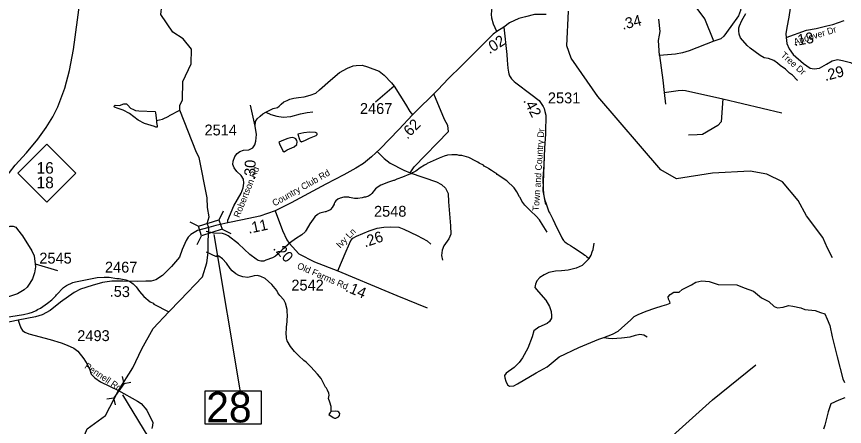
# Model space of a CAD drawing. Extents: x 1248224 to 1454986, y 825081 to 985870.
# Drawn here: x 1357997 to 1367503, y 860434 to 865144 of the extents above; entities that cross this region are included whole.
import ezdxf

# ---------------------------------------------------------------- set-up
doc = ezdxf.new("R2010")
doc.units = 0
for name, color, linetype in [('Exist Hydrographic Creek Single Shore', 7, 'Continuous'), ('Exist Hydrographic Misc Water Feature', 7, 'Continuous'), ('Exist Road Non-System Type 51', 7, 'Continuous'), ('Exist Road Primary NC Attributed', 7, 'Continuous'), ('Exist Road Primary NC Shield CELL', 7, 'Continuous'), ('Exist Road Primary NC Shield Number Label', 7, 'Continuous'), ('Exist Road Secondary Mileage Hundredths English Label', 7, 'Continuous'), ('Exist Road Secondary Structure Pipe CELL', 7, 'Continuous'), ('Exist Road Secondary Structure Pipe Number Label', 7, 'Continuous'), ('Exist Road Secondary Structure Standard Bridge CELL', 7, 'Continuous'), ('Exist Road Secondary Structure Standard Bridge Number Label', 7, 'Continuous'), ('Exist Road Secondary Type 51 Attributed', 7, 'Continuous'), ('Exist Road Secondary Type 51 Label', 7, 'Continuous'), ('Exist Road Secondary Type 51 Number Label', 7, 'Continuous')]:
    doc.layers.add(name, color=color, linetype=linetype)

msp = doc.modelspace()

# ---------------------------------------------------------------- linework, layer by layer
at = {"layer": 'Exist Hydrographic Creek Single Shore'}
for points in [[(1360062.5, 863582.2), (1359873.6, 864068.9), (1359870.8, 864123.7), (1359901.4, 864186.5), (1359905.4, 864396.4), (1360001.4, 864601.4), (1360005.4, 864768.7), (1359908.4, 864888.8), (1359793.4, 864966.6), (1359655.4, 865169.7), (1359666.4, 865267.9), (1359795.4, 865449.2), (1360076.4, 865719.2), (1360840.4, 866327.6), (1360850.4, 866386.6)], [(1359168.9, 860847.7), (1359331.4, 861109), (1359435.6, 861325.4), (1359567.4, 861560.4), (1359745.5, 861750.6), (1359875.5, 861885.7), (1360132.6, 862152.6), (1360183.6, 862314.9), (1360195.9, 862432.5), (1360195.9, 862560.9), (1360203.7, 862722.4), (1360187.4, 862765.9), (1360207.1, 862843.4)], [(1358059.4, 859726), (1358270.4, 859836.6), (1358717.4, 860185.4), (1358806.2, 860405.7), (1359018.6, 860560.2), (1359168.9, 860847.7)]]:
    msp.add_lwpolyline(points, dxfattribs=at)
at = {"layer": 'Exist Hydrographic Misc Water Feature'}
for points in [[(1367365.5, 862372), (1367309.5, 862481.5), (1367254.6, 862607.3), (1367067.6, 862853.9), (1366971.5, 863029.9), (1366792.5, 863243.5), (1366611.5, 863332.6), (1366420.5, 863369.2), (1365986.5, 863345.1), (1365576.5, 863277.9), (1365395.5, 863383.3), (1364671.4, 864225.1), (1364364.5, 864664.7), (1364317.5, 864806.8), (1364334.4, 865206.9)], [(1366968.4, 864410.9), (1366960.4, 864415.1), (1366905.7, 864470.4), (1366874.3, 864495.2), (1366827.3, 864540.3), (1366764.2, 864581.8), (1366732.8, 864610.5), (1366693.5, 864639.4), (1366630, 864661), (1366582.1, 864670.1), (1366534.8, 864695.2), (1366420.6, 864779.9), (1366387.3, 864810.7), (1366311.3, 864900.6), (1366296.3, 864940.9), (1366289.1, 864981), (1366291.9, 865012.9), (1366298.4, 865036.8), (1366323.9, 865100.2), (1366369.7, 865179.1)], [(1359602.6, 863950.7), (1359605.5, 863928.4), (1359610.7, 863888.2), (1359610.8, 863874.8), (1359596.8, 863875.1), (1359582.5, 863880.9), (1359465.2, 863915.7), (1359392.1, 863953.4), (1359293.7, 864031.8), (1359222.6, 864069.5), (1359163, 864086.9), (1359121.4, 864103.8), (1359115.6, 864110), (1359127.9, 864125.8), (1359179.8, 864122.5), (1359228.2, 864141.4), (1359252.3, 864142.8), (1359260.2, 864140.5), (1359275.9, 864126.2), (1359307.2, 864091.4), (1359338.8, 864074.7), (1359362.5, 864066.1), (1359402.5, 864061.2), (1359588.2, 864052.6), (1359592, 864036.7), (1359602.6, 863950.7)], [(1359602.6, 863950.7), (1359672.4, 863966.8), (1359745.2, 864001), (1359753.4, 864008.8), (1359873.6, 864068.9)], [(1361069.4, 863591.6), (1361104.8, 863612.7), (1361185.6, 863646.8), (1361214.2, 863674), (1361218.9, 863705.9), (1361215.3, 863722), (1361203.6, 863738.3), (1361187.9, 863748.7), (1361167.9, 863753.2), (1361143.8, 863749.7), (1361111.7, 863742.5), (1361063.3, 863725.7), (1361009.9, 863700.6), (1361018.3, 863682.8), (1361056.5, 863601.9), (1361069.4, 863591.6)], [(1361268.7, 863706.3), (1361315.4, 863725.7), (1361360, 863748.6), (1361436.5, 863776.8), (1361450.8, 863788.5), (1361449, 863798.5), (1361443.2, 863804.7), (1361429.4, 863810.9), (1361361.4, 863814.6), (1361297.2, 863808), (1361227.2, 863792.4), (1361247.5, 863733.3), (1361255.2, 863717.1), (1361268.7, 863706.3)], [(1360207.1, 862843.4), (1360189.7, 862951.4), (1360185.2, 863062.1), (1360094.4, 863526), (1360062.5, 863582.2)], [(1364090, 862665.7), (1364014.6, 862789.2), (1364003.3, 862809.7), (1363964.2, 862850.7), (1363897.6, 862910.2), (1363835, 862975.7), (1363800.1, 863024.5), (1363781, 863065), (1363773.2, 863073.2), (1363742.5, 863129.9), (1363711.5, 863174.6), (1363625.4, 863256.7), (1363515.1, 863331.3), (1363507.2, 863339.5), (1363483.5, 863352.1), (1363452, 863376.8), (1363420.4, 863393.5), (1363412.6, 863401.7), (1363365.2, 863426.9), (1363357.4, 863435.1), (1363309.9, 863460.2), (1363294.1, 863472.6), (1363270.3, 863481.1), (1363191.3, 863523), (1363111.8, 863548.9), (1363079.8, 863549.7), (1363055.9, 863554.2), (1362993.9, 863555.7), (1362945.9, 863552.9), (1362907.6, 863541.8), (1362851.1, 863519.1), (1362713.6, 863454.4), (1362705.4, 863446.6), (1362681.1, 863435.2), (1362632.4, 863404.3), (1362583.6, 863369.5), (1362543.2, 863350.5), (1362526.9, 863338.9), (1362502.7, 863331.4), (1362429.9, 863297.2), (1362365.4, 863274.7), (1362333, 863259.5), (1362325, 863259.6), (1362268.6, 863241.1), (1362181.8, 863205.1), (1362149.4, 863187.9), (1362118.9, 863164.6), (1362075.6, 863109.6), (1362061.3, 863096), (1362036.9, 863080.5), (1362004.6, 863067.3), (1361988.6, 863067.7), (1361964.4, 863060.3), (1361916.3, 863053.5), (1361876.3, 863054.4), (1361820.5, 863063.7), (1361812.6, 863067.9), (1361756.6, 863069.2), (1361712.3, 863056.3), (1361688, 863044.8), (1361663.6, 863027.5), (1361651.2, 863011.7), (1361642.9, 862995.9), (1361642.7, 862987.9), (1361621.8, 862948.5), (1361601.4, 862929), (1361597.2, 862921.1), (1361589.2, 862921.3), (1361548.8, 862902.2), (1361540.8, 862902.4), (1361478.4, 862883.9), (1361454, 862868.5), (1361423.3, 862841.2), (1361365.6, 862762.6), (1361324, 862691.6), (1361313.7, 862679.8), (1361311.5, 862671.9), (1361274.7, 862634.7), (1361199.6, 862590.5), (1361142.6, 862547.9), (1361046.6, 862462.2), (1361001.6, 862417.3), (1360969, 862392.1), (1360936.6, 862372.9), (1360860, 862346.7), (1360835.7, 862335.3), (1360803.6, 862332.1), (1360771.9, 862340.8), (1360748.2, 862355.4), (1360677.4, 862411), (1360544.2, 862532.2), (1360426.1, 862625), (1360394.6, 862641.7), (1360362.8, 862650.5), (1360258.8, 862654.9), (1360226.9, 862661.7), (1360174.7, 862672.7)], [(1361611.2, 860604.7), (1361610, 860665), (1361595.1, 860713.4), (1361578, 860753.8), (1361585, 860793.6), (1361581.5, 860817.7), (1361568.3, 860850), (1361554.8, 860874.4), (1361543.1, 860886.6), (1361493.2, 860983.8), (1361452.4, 861036.8), (1361376.3, 861118.6), (1361321.5, 861171.9), (1361295.9, 861190.5), (1361237.1, 861245.8), (1361190.3, 861294.9), (1361141.5, 861352.1), (1361105, 861416.9), (1361097.7, 861449.1), (1361098.2, 861473.1), (1361094.6, 861489.2), (1361096.6, 861577.2), (1361106.1, 861641), (1361107.8, 861720.8), (1361104.5, 861744.9), (1361105.2, 861776.9), (1361086.8, 861849.4), (1361065.7, 861889.9), (1361018.7, 861939), (1360995.5, 861971.5), (1360984.1, 861995.8), (1360929.7, 862065.1), (1360851.2, 862134.9), (1360803.7, 862158.1), (1360764, 862169), (1360723.9, 862166), (1360699.7, 862156.6), (1360651.4, 862147.6), (1360595.5, 862153), (1360547.9, 862170.2), (1360516.3, 862186.9), (1360473.1, 862223.9), (1360449.6, 862248.5), (1360407.1, 862309.5), (1360360.1, 862358.6), (1360320.9, 862391.5), (1360297.2, 862404.1), (1360292, 862384.7), (1360180, 862438)], [(1357860.3, 861688.2), (1358077.1, 861721), (1358141.5, 861735.5), (1358181.7, 861746.6), (1358222.1, 861765.6), (1358238.4, 861777.2), (1358270.7, 861792.4), (1358352.1, 861850.5), (1358401.1, 861891.3), (1358448.1, 861936.2), (1358454.3, 861946.1), (1358536.2, 862030), (1358568.8, 862053.3), (1358641.6, 862087.6), (1358673.8, 862096.8), (1358923, 862146.8), (1359003.1, 862150.9), (1359059.1, 862149.6), (1359146.7, 862135.5), (1359176.8, 862134.8), (1359250.4, 862119), (1359294.1, 862104.1), (1359335.5, 862075), (1359370.6, 862038.2), (1359407.3, 861983.3), (1359458.1, 861928.1), (1359532.7, 861866.4), (1359564.4, 861849.6), (1359572.2, 861841.4), (1359745.5, 861750.6)], [(1365527.5, 860327.6), (1365987.6, 860741.8), (1366487.6, 861142.2)], [(1361611.2, 860604.7), (1361596.5, 860595.4), (1361583.9, 860573.1), (1361631.1, 860536.5), (1361646.9, 860528.1), (1361662.9, 860527.8), (1361695.3, 860545.1), (1361703.6, 860558.8), (1361708.2, 860582.7), (1361696.5, 860597), (1361684.8, 860605.2), (1361656.8, 860610), (1361611.2, 860604.7)]]:
    msp.add_lwpolyline(points, dxfattribs=at)
at = {"layer": 'Exist Road Non-System Type 51'}
for p, q in [((1365432, 864273.6), (1365449.6, 864136.7)), ((1366108.3, 864199.3), (1366783.8, 864038.9)), ((1358212.4, 862303.1), (1358468.5, 862224.9))]:
    msp.add_line(p, q, dxfattribs=at)
for points in [[(1366203.7, 865635.3), (1366309.2, 865369.3), (1366321, 865293), (1366309.2, 865212.8), (1366287.7, 865152.1), (1366199.8, 865028.9), (1366117.7, 864917.4), (1366082.5, 864890), (1366002.4, 864860.7)], [(1366002.4, 864860.7), (1365900.7, 865116.9), (1365789.3, 865267.6)], [(1365381.2, 864695), (1365367.5, 864871.1), (1365381.2, 864931.7), (1365389, 864972.8), (1365371.4, 865113.6)], [(1366002.4, 864860.7), (1365721.3, 864751.7), (1365645, 864726.3), (1365563, 864712.6), (1365381.2, 864695)], [(1365381.2, 864695), (1365418.3, 864415.3), (1365432, 864273.6)], [(1360858.9, 864046.2), (1360943, 864088.2), (1360994.1, 864100.3), (1361012.1, 864115.3), (1361036.1, 864139.3), (1361066.2, 864163.4), (1361105.2, 864178.4), (1361135.2, 864193.4), (1361180.3, 864208.5), (1361234.3, 864214.5), (1361300.4, 864223.5), (1361369.5, 864241.5), (1361432.6, 864265.6), (1361477.6, 864301.6), (1361600.8, 864412.8), (1361705.9, 864503), (1361796, 864551.1), (1361862.1, 864578.1), (1361898.1, 864581.2), (1361964.2, 864587.2), (1362027.2, 864566.1), (1362162.4, 864515), (1362216.4, 864469.9), (1362303.5, 864382.8), (1362333.6, 864343.7)], [(1362333.6, 864343.7), (1362120.3, 864160.4)], [(1362333.6, 864343.7), (1362399.7, 864241.5), (1362462.7, 864136.3), (1362513.8, 864052.2), (1362545.2, 864014)], [(1362517.7, 863348.2), (1362562.6, 863418.6), (1362955.5, 863825.4), (1362949.6, 863891.9), (1362912.5, 863962.4), (1362789.4, 864256.7)], [(1365432, 864273.6), (1365594.2, 864295.1), (1365641.1, 864299.1), (1365678.3, 864295.1), (1366108.3, 864199.3)], [(1366108.3, 864199.3), (1366086.8, 863935.2), (1366049.6, 863894.2), (1365873.7, 863788.5), (1365811.2, 863784.6), (1365711.5, 863782.7)], [(1360735.1, 863883.2), (1360741.8, 863938), (1360759.8, 863968), (1360792.9, 864001.1), (1360825.9, 864028.1), (1360858.9, 864046.2)], [(1360858.9, 864046.2), (1360916, 864019.1), (1360985.1, 863998.1), (1361060.2, 863989.1), (1361147.2, 863995.1), (1361258.4, 864028.1), (1361333.5, 864043.2), (1361399.5, 864049.2)], [(1362138.5, 863592.7), (1362218.6, 863514.4), (1362289, 863459.7), (1362445.4, 863377.5), (1362517.7, 863348.2)], [(1364060.3, 863632.7), (1364050.1, 863443.2), (1364040.8, 863279.3), (1364042.5, 863163.2), (1364049.3, 863107.1), (1364060.1, 863046.8), (1364080.9, 862982.4), (1364109.2, 862899.7), (1364118.9, 862885.5), (1364134.3, 862853.2), (1364153.6, 862816.8), (1364178.6, 862766.3), (1364259.3, 862600.5), (1364270.9, 862582.3), (1364278.7, 862570.1), (1364286.5, 862562), (1364292.4, 862555.9), (1364306.2, 862545.6), (1364318.1, 862537.3), (1364329.9, 862529.1), (1364357.6, 862512.5), (1364393.2, 862491.8), (1364470.2, 862440.2), (1364505.7, 862415.5), (1364521.5, 862403.2), (1364529.4, 862397), (1364541.2, 862386.8), (1364572.7, 862364.1)], [(1362517.7, 863348.2), (1362820.6, 863244.4), (1362877.3, 863215), (1362922.3, 863172), (1362951.6, 863109.4), (1362955.5, 863015.5), (1362978.8, 862738.8), (1362982.7, 862643), (1362959.2, 862592.2), (1362904.5, 862510), (1362883, 862459.1), (1362877.1, 862398.5), (1362886.9, 862345.7)], [(1364572.7, 862364.1), (1364585.1, 862383.9), (1364593.5, 862401.7), (1364608.3, 862439.4), (1364616.8, 862467.3), (1364630.3, 862541.1)], [(1364572.7, 862364.1), (1364520.5, 862316.2), (1364490.5, 862283.1), (1364424.4, 862253), (1364331.3, 862232), (1364253.2, 862223), (1364184.2, 862220), (1364109.1, 862202), (1364055, 862177.9), (1364007, 862147.9), (1363970.9, 862108.8), (1363955.9, 862069.7), (1363946.9, 862030.6), (1363991.9, 861979.5), (1364076, 861886.4), (1364115.1, 861814.2), (1364136.1, 861754.1), (1364139.1, 861706), (1364139.1, 861679), (1364118.1, 861639.9), (1364091.1, 861618.9), (1363995, 861573.8), (1363937.9, 861531.7), (1363916.9, 861465.6), (1363868.8, 861333.4), (1363805.9, 861223.3), (1363766.8, 861169.2), (1363709.7, 861112.1), (1363619.6, 861046), (1363601.6, 861019), (1363604.6, 860994.9), (1363613.6, 860955.8), (1363634.7, 860913.8), (1363658.7, 860898.7), (1363706.7, 860901.7), (1363748.8, 860925.8), (1363962, 861052), (1364088.2, 861118.1), (1364226.3, 861235.4), (1364454.6, 861343.6), (1364684.8, 861439), (1364738.9, 861457.1)], [(1364738.9, 861457.1), (1364841, 861493.1), (1364904.1, 861529.2), (1364943.1, 861562.3), (1365051.2, 861661.4), (1365090.3, 861697.5), (1365135.3, 861721.6), (1365225.4, 861760.6), (1365324.5, 861793.7), (1365408.6, 861820.7), (1365464.7, 861835.1), (1365500.7, 861850.1), (1365497.7, 861865.1), (1365482.7, 861898.2), (1365479.7, 861922.2), (1365500.7, 861952.3), (1365545.8, 861979.3), (1365572.8, 861976.3), (1365605.9, 861979.3), (1365638.9, 862009.4), (1365747, 862063.5), (1365798.1, 862093.5), (1365864.2, 862108.6), (1365948.2, 862099.6), (1366053.4, 862066.5), (1366266.6, 862063.5), (1366353.7, 862027.4), (1366458.8, 861988.4), (1366551.9, 861913.2), (1366636, 861871.1), (1366697.5, 861811.3), (1366736.5, 861796.3), (1366799.6, 861805.3), (1366862.7, 861823.4), (1366910.7, 861817.4), (1367003.8, 861799.3), (1367048.9, 861778.3), (1367166, 861766.3), (1367229.1, 861745.2), (1367277.2, 861727.2), (1367304.2, 861667.1), (1367334.2, 861594.9), (1367361.2, 861465.7), (1367418.3, 861234.3), (1367484.1, 860980.3), (1367505.2, 860938.2)], [(1362363.1, 861941.1), (1362712.9, 861798)], [(1364738.9, 861457.1), (1364792.9, 861448), (1364835, 861445), (1364943.1, 861451.1), (1365042.2, 861466.1), (1365102.3, 861484.1), (1365153.3, 861496.1), (1365198.4, 861487.1), (1365237.4, 861463.1)], [(1367508.2, 860763.9), (1367439.1, 860736.9), (1367349, 860694.8), (1367315.9, 860601.6), (1367279.9, 860448.3), (1367262.2, 860404.3)]]:
    msp.add_lwpolyline(points, dxfattribs=at)
at = {"layer": 'Exist Road Primary NC Attributed'}
msp.add_lwpolyline([(1357351.6, 862311.2), (1357502.2, 862663.8), (1357601.7, 862871.1), (1357722.8, 863078.4), (1357849.2, 863269.5), (1357980.4, 863434.9), (1358109.5, 863580.2), (1358241.3, 863736.4), (1358338.1, 863868.3), (1358413.4, 863992.1), (1358469.9, 864105.2), (1358550.2, 864321.9), (1358606.7, 864523.8), (1358649.7, 864766.1), (1358724.9, 865305.4)], dxfattribs=at)
at = {"layer": 'Exist Road Primary NC Shield CELL'}
msp.add_lwpolyline([(1358011.9, 863343.7), (1358344.9, 863676.7), (1358677.9, 863343.7), (1358344.9, 863010.7)], close=True, dxfattribs=at)
at = {"layer": 'Exist Road Secondary Structure Pipe CELL'}
for p, q in [((1359211.7, 861007.5), (1359228.5, 860925.9)), ((1359228.5, 860925.9), (1359115.1, 860763.2)), ((1359310.9, 860938.3), (1359228.5, 860925.9)), ((1359032.7, 860750.8), (1359115.1, 860763.2)), ((1359131.9, 860681.6), (1359115.1, 860763.2))]:
    msp.add_line(p, q, dxfattribs=at)
at = {"layer": 'Exist Road Secondary Structure Pipe Number Label'}
msp.add_line((1359213.3, 860797.1), (1359958.9, 859572.3), dxfattribs=at)
at = {"layer": 'Exist Road Secondary Structure Standard Bridge CELL'}
for p, q in [((1360321.7, 862809.7), (1360373.5, 862910.4)), ((1359984.9, 862786.2), (1360085.6, 862734.4)), ((1360356.3, 862702), (1360457, 862650.2)), ((1360069.2, 862523.5), (1360121, 862624.2))]:
    msp.add_line(p, q, dxfattribs=at)
msp.add_lwpolyline([(1360085.6, 862734.4), (1360321.6, 862810.2), (1360357, 862700), (1360121, 862624.2)], close=True, dxfattribs=at)
at = {"layer": 'Exist Road Secondary Structure Standard Bridge Number Label'}
msp.add_line((1360263.9, 862639), (1360564.9, 860832.7), dxfattribs=at)
msp.add_lwpolyline([(1360162.9, 860843.2), (1360807, 860843.2), (1360807, 860460.9), (1360162.9, 860460.9)], close=True, dxfattribs=at)
at = {"layer": 'Exist Road Secondary Type 51 Attributed'}
for points in [[(1366832.3, 865883.6), (1366859.9, 865726), (1366886.2, 865532.4), (1366892.7, 865404.4), (1366892.7, 865319), (1366866.5, 865138.5), (1366843.5, 865020.3), (1366830.4, 864944.8), (1366833.7, 864903.7)], [(1363510.3, 864972.2), (1363473.1, 865055), (1363453.4, 865127.2), (1363451.2, 865171), (1363459.9, 865247.6), (1363473.1, 865293.6), (1363521.2, 865357.1), (1363556.2, 865400.9), (1363595.5, 865422.8), (1363645.9, 865440.3), (1363722.4, 865486.2), (1363814.3, 865560.7), (1363904, 865637.3), (1363958.6, 865696.4)], [(1364076.8, 865169.7), (1363945.5, 865166.6), (1363842.7, 865142.6), (1363766.2, 865122.9), (1363659, 865072.5), (1363591.6, 865023.4)], [(1366833.7, 864903.7), (1367066.6, 864989.1), (1367178.1, 865008.8), (1367299.3, 865038.1), (1367368.2, 865051.2), (1367499.4, 865097.2)], [(1363510.3, 864972.2), (1363471.4, 864942.1), (1363368.6, 864843.6), (1363106.7, 864577.4), (1362957.9, 864430.8), (1362833.2, 864301.6), (1362545.2, 864014), (1362385.5, 863845.4), (1362171.5, 863625.2), (1362070.9, 863531.1), (1361981.2, 863456.6), (1361891.5, 863404.1), (1361753.7, 863325.3), (1361548.1, 863218), (1361351.2, 863110.8), (1361150, 863003.5), (1360966.8, 862910.7)], [(1363591.6, 865023.4), (1363510.3, 864972.2)], [(1363591.6, 865023.4), (1363627.2, 864706.5), (1363632, 864642.4), (1363635.1, 864598.3), (1363640.1, 864550.1), (1363645.2, 864504), (1363648.8, 864485.9), (1363658.3, 864461.7), (1363681.7, 864429.2), (1363711.1, 864398.6), (1363730.8, 864382.2), (1363902.4, 864251.4), (1363996.9, 864178.8), (1364028, 864134.1), (1364043.5, 864109.8), (1364055.1, 864087.5), (1364064.4, 864055.3), (1364073.6, 864013.1), (1364074.7, 863969.1), (1364071, 863855.7), (1364069.2, 863797.1), (1364060.3, 863632.7), (1364042, 863141.2), (1364070.7, 862986.1)], [(1366833.7, 864903.7), (1366843.5, 864834.8), (1366869.8, 864772.4), (1366915.7, 864706.8), (1367033.8, 864605), (1367109.2, 864552.5), (1367155.1, 864542.7), (1367217.4, 864552.5), (1367296.1, 864598.5), (1367361.7, 864634.6), (1367424, 864651), (1367479.8, 864641.2), (1367571.6, 864614.9), (1367758.6, 864513.1), (1367988.2, 864408.1), (1368070.1, 864381.9)], [(1360423.7, 862773.2), (1360422.6, 862805.8), (1360490.7, 862968.2), (1360574.4, 863116.9), (1360600.1, 863176.8), (1360606.9, 863228.1), (1360601.8, 863274.2), (1360574.4, 863317), (1360526.6, 863364.9), (1360494.2, 863404.4), (1360482.2, 863443.7), (1360483.9, 863483.1), (1360502.7, 863537.8), (1360531.7, 863572), (1360562.5, 863594.2), (1360601.8, 863607.9), (1360663.3, 863613), (1360709.4, 863635.3), (1360733.3, 863671.2), (1360745.3, 863712.2), (1360750.4, 863787.4), (1360735.1, 863883.2), (1360681.8, 864125.3)], [(1360966.8, 862910.7), (1360790.9, 862852.5), (1360591, 862809.8), (1360423.7, 862773.2)], [(1360966.8, 862910.7), (1361051.2, 862684.8), (1361099, 862580.5), (1361126.3, 862539.5), (1361163.9, 862496.8), (1361239.1, 862418.1), (1361418.5, 862327.5), (1361684.7, 862223.6)], [(1357634.8, 862189.6), (1357650, 862250.3), (1357682.5, 862328.3), (1357808.2, 862595.1), (1357858, 862688.3), (1357886.2, 862723), (1357923, 862736), (1357957.7, 862736), (1357988, 862725.2), (1358007.5, 862697), (1358066, 862623.3), (1358172.2, 862454.1), (1358198.2, 862393.4), (1358215.3, 862270.2)], [(1360203.7, 862722.4), (1360073.5, 862684.5), (1360000, 862641.8), (1359968, 862610.3), (1359943.9, 862569.3), (1359899.4, 862466.9), (1359866.9, 862381.4), (1359774.7, 862272), (1359671.2, 862170.5), (1359596.1, 862119.2), (1359541.4, 862103.8), (1359483.3, 862102.1), (1359384.2, 862100.4), (1359217.7, 862105.6), (1359093, 862105.6), (1358985.4, 862090.2), (1358864, 862056), (1358730.8, 862011.6), (1358657.3, 861974), (1358501.8, 861861.1), (1358383.9, 861767.1), (1358290, 861715.8), (1358213.1, 861693.5), (1358015.1, 861655)], [(1360423.7, 862773.2), (1360285.7, 862743.7), (1360203.7, 862722.4)], [(1361684.7, 862223.6), (1361783.5, 862449.1), (1361836.4, 862570.5), (1361858.6, 862597.9), (1361901.3, 862621.8), (1362046.6, 862683.3), (1362137.1, 862714.1), (1362214, 862726.1), (1362294.3, 862727.8), (1362388.3, 862726.1), (1362444.7, 862702.2), (1362595.8, 862630.4), (1362710.2, 862568.8), (1362755.1, 862528.1)], [(1358215.3, 862270.2), (1358204.7, 862200.4), (1358178.7, 862131), (1358150.5, 862079), (1358118, 862033.4), (1358083.4, 862005.2), (1358009.7, 861957.5), (1357916.5, 861929.3), (1357860.2, 861922.8), (1357788.7, 861922.8), (1357734.5, 861929.3), (1357687.5, 861957.6)], [(1361684.7, 862223.6), (1362272.1, 861977.8), (1362363.1, 861941.1)], [(1358015.1, 861655), (1357830.9, 861616), (1357536.2, 861546.6), (1357315.2, 861496.7), (1357209, 861485.9), (1357141.9, 861494.5), (1357005.4, 861529.2)], [(1358015.1, 861655), (1358030.1, 861611.3), (1358047.5, 861568.8), (1358066.8, 861536), (1358091.9, 861516.7), (1358136.3, 861497.3), (1358381.5, 861433.6), (1358508.9, 861394.9), (1358576.5, 861369.8), (1358655.2, 861333.8), (1358699.6, 861299), (1358771, 861210.1), (1358809.6, 861150.2), (1358836.7, 861084.5), (1358854.1, 861036.2), (1358894.6, 860991.8), (1358962.2, 860945.4), (1359168.9, 860847.7), (1359384.5, 860726.1), (1359427, 860697.1), (1359492.6, 860621.8), (1359562.1, 860480.7), (1359558.2, 860446), (1359550.5, 860411.2)]]:
    msp.add_lwpolyline(points, dxfattribs=at)

# ---------------------------------------------------------------- texts
at = {"layer": 'Exist Road Primary NC Shield Number Label'}
for s, p in [('16', (1358227.4, 863339.3)), ('18', (1358227.4, 863171.3))]:
    msp.add_text(s, height=132.5, dxfattribs=at).set_placement(p)
at = {"layer": 'Exist Road Secondary Mileage Hundredths English Label'}
for s, rotation, p in [('.34', 13.68133, (1364957.5, 864991.6)), ('.02', 32.21605, (1363426.9, 864710.5)), ('.13', 10.01594, (1366930.4, 864804.2)), ('.29', 14.75492, (1367284.4, 864402.4)), ('.42', 297.48312, (1363811.8, 864179)), ('.62', 45.82001, (1362484.3, 863727.7)), ('.30', 87.51247, (1360734.4, 863263.8)), ('.11', 12.07046, (1360663.8, 862648.5)), ('.26', 18.77213, (1361999.1, 862490.6)), ('.20', 313.70462, (1360935.6, 862475.5)), ('.53', 358.19672, (1359064.9, 861926.7)), ('.14', 337.29579, (1361765.6, 861990.8))]:
    msp.add_text(s, height=125, rotation=rotation, dxfattribs=at).set_placement(p)
at = {"layer": 'Exist Road Secondary Structure Standard Bridge Number Label'}
msp.add_text('28', height=350, dxfattribs=at).set_placement((1360175.4, 860480.7))
at = {"layer": 'Exist Road Secondary Type 51 Label'}
for s, rotation, p in [('Andover Dr', 17.07449, (1366933.1, 864816.5)), ('Tree Dr', 318.6756, (1366765.5, 864690.4)), ('Town and Country Dr', 86.22939, (1363995, 862906.3)), ('Robertson Rd', 68.05718, (1360554.4, 862827.8)), ('Country Club Rd', 29.44933, (1360959.2, 862961.9)), ('Ivy Ln', 45.35779, (1361712.2, 862477.8)), ('Old Farms Rd', 336.61229, (1361211.8, 862252.5)), ('Pennell Rd', 325.85999, (1358770.6, 861109))]:
    msp.add_text(s, height=75, rotation=rotation, dxfattribs=at).set_placement(p)
at = {"layer": 'Exist Road Secondary Type 51 Number Label'}
for s, p in [('2531', (1364098.5, 864147)), ('2467', (1361940.1, 864025.4)), ('2514', (1360155.3, 863778.4)), ('2548', (1362101.8, 862844.2)), ('2545', (1358258.8, 862306)), ('2467', (1359012.2, 862202.5)), ('2542', (1361152.8, 861995.4)), ('2493', (1358694.6, 861415.3))]:
    msp.add_text(s, height=125, dxfattribs=at).set_placement(p)

doc.saveas('drawing.dxf')
